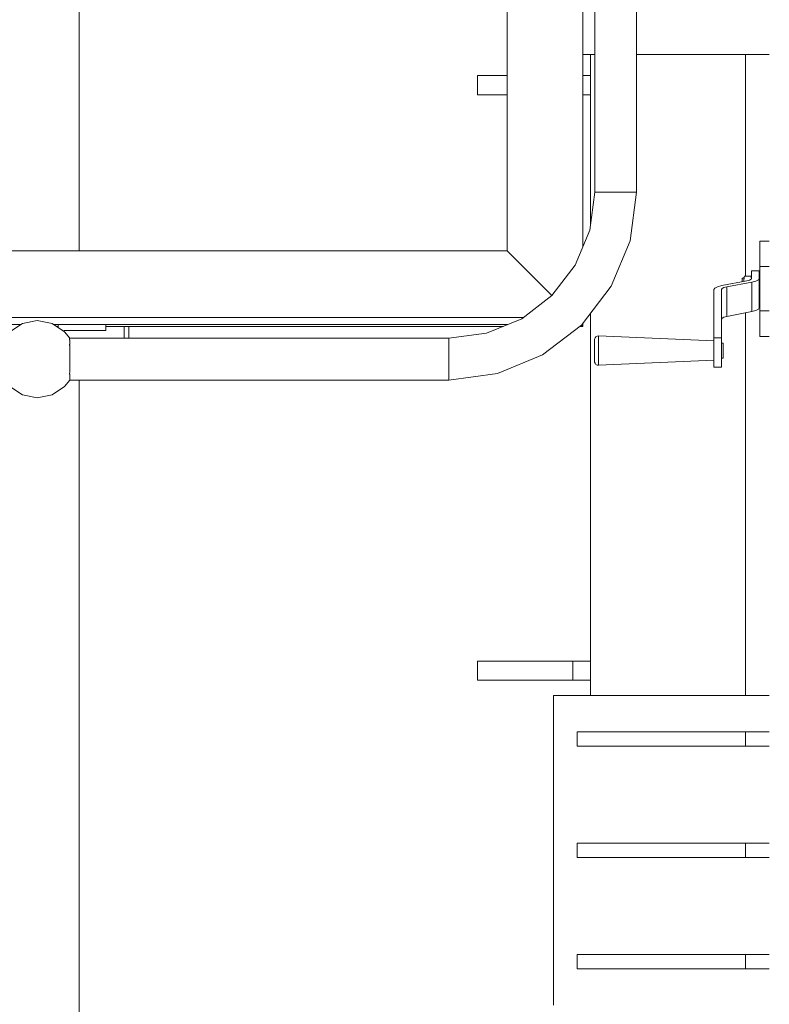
# Model space of a CAD drawing. Header units: millimetres. Extents: x 53746 to 116821, y -810352 to -765802.
# Tile 326 of 347: x 98908 to 99537, y -773800 to -772974. Entities that reach past the tile are written whole.
import ezdxf

# ---------------------------------------------------------------- set-up
doc = ezdxf.new("R2010")
doc.units = ezdxf.units.MM
doc.header["$MEASUREMENT"] = 0
for name, color, linetype, lineweight in [('Main Cradle Rails', 7, 'Continuous', 0), ('Side Cradle Stbd', 7, 'Continuous', 0), ('Side Cradle Tower', 7, 'Continuous', 0), ('Side Cradle Tower Platform', 7, 'Continuous', 0), ('Side Cradle Tower Rail Frame', 7, 'Continuous', 0)]:
    doc.layers.add(name, color=color, linetype=linetype, lineweight=lineweight)

# ---------------------------------------------------------------- blocks, each defined once
blk = doc.blocks.new('*U57')
at = {"layer": 'Side Cradle Stbd', "color": 7, "linetype": 'Continuous', "lineweight": 0}
for p, q in [((13675.09, 14909.26), (13675.09, 15239.32)), ((13675.09, 13874.75), (13675.09, 14800.76))]:
    blk.add_line(p, q, dxfattribs=at)
at = {"layer": 'Side Cradle Tower', "color": 7, "linetype": 'Continuous', "lineweight": 0}
for p, q in [((14097.7, 15073.92), (14107.7, 15073.92)), ((14246.2, 14917.3), (14254.2, 14917.3)), ((14246.2, 14895.93), (14254.2, 14895.93)), ((14232.77, 14884.24), (14233.12, 14886.64)), ((14233.16, 14887.44), (14233.45, 14888.01)), ((14233.45, 14888.01), (14238.7, 14888.01)), ((14238.94, 14887.22), (14238.7, 14888.01)), ((14239.38, 14886), (14238.91, 14885.26)), ((14239.38, 14886), (14239.38, 14892.24)), ((14239.38, 14892.24), (14245.73, 14892.24)), ((14245.73, 14892.24), (14245.73, 14886)), ((14245.73, 14886), (14245.73, 14861.27)), ((14246.2, 14887.16), (14245.88, 14887.16)), ((14214.45, 14880.01), (14210.77, 14879.06)), ((14235.41, 14884.04), (14214.45, 14880.01)), ((14218.53, 14878.89), (14239.48, 14882.92)), ((14218.53, 14878.89), (14218.53, 14854.17)), ((14232.77, 14884.24), (14232.77, 14885.03)), ((14239.48, 14882.92), (14242.85, 14883.79)), ((14239.48, 14882.92), (14239.48, 14858.2)), ((14207.63, 14876.65), (14207.63, 14836.28)), ((14213.98, 14876.65), (14214.52, 14877.49)), ((14213.98, 14836.28), (14213.98, 14876.65)), ((14246.2, 14867.44), (14245.88, 14867.44)), ((14239.48, 14858.2), (14218.53, 14854.17)), ((14242.85, 14859.07), (14239.48, 14858.2)), ((14246.2, 14858.68), (14254.2, 14858.68)), ((14214.52, 14852.77), (14213.98, 14851.93)), ((14110.91, 14837.77), (14110.91, 14837.6)), ((14246.2, 14837.3), (14254.2, 14837.3)), ((14207.63, 14831.14), (14207.63, 14836.28)), ((14207.63, 14836.28), (14213.98, 14836.28)), ((14213.98, 14831.14), (14213.98, 14836.28)), ((14107.62, 14823.23), (14107.62, 14819.78)), ((14215.57, 14821.75), (14215.57, 14824.01)), ((14213.98, 14811.56), (14207.63, 14811.56)), ((14254.2, 14536.2), (14073.02, 14536.2)), ((14093.02, 14493.69), (14093.02, 14505.69)), ((14234.2, 14493.69), (14234.2, 14505.69)), ((14093.02, 14400.19), (14093.02, 14412.19)), ((14234.2, 14400.19), (14234.2, 14412.19)), ((14093.02, 14306.71), (14093.02, 14318.71)), ((14234.2, 14306.71), (14234.2, 14318.71))]:
    blk.add_line(p, q, dxfattribs=at)
at = {"layer": 'Side Cradle Tower', "color": 7, "linetype": 'Continuous', "lineweight": 0, "flags": 128}
for points in [[(14142.7, 15073.92), (14206.77, 15073.92), (14254.2, 15073.92)], [(14246.2, 14837.3), (14246.2, 14837.3), (14246.2, 14858.68), (14246.2, 14862.21), (14246.2, 14867.48), (14246.2, 14873.9), (14246.2, 14880.71), (14246.2, 14887.12), (14246.2, 14892.4), (14246.2, 14895.93), (14246.2, 14917.3), (14246.2, 14917.3)], [(14231.44, 14883.28), (14231.44, 14883.96), (14231.44, 14885.29), (14231.44, 14885.4), (14231.55, 14885.9), (14231.83, 14886.32), (14232.26, 14886.61), (14232.77, 14886.71), (14232.8, 14886.77), (14233.16, 14887.44)], [(14232.77, 14886.71), (14232.77, 14886.63), (14232.77, 14886.57)], [(14232.77, 14886.57), (14232.77, 14886.57), (14232.77, 14885.88), (14232.77, 14885.03)], [(14233.45, 14888.01), (14233.21, 14887.22), (14233.12, 14886.64)], [(14238.7, 14888.01), (14238.99, 14887.44), (14239.38, 14886.81)], [(14238.94, 14887.22), (14239.03, 14886.64), (14239.17, 14885.67)], [(14245.73, 14886), (14245, 14884.84), (14242.85, 14883.79)], [(14245.88, 14883.09), (14245.88, 14885.77), (14245.88, 14887.16), (14245.88, 14887.16)], [(14207.63, 14876.65), (14208.43, 14877.91), (14210.77, 14879.06)], [(14218.53, 14878.89), (14216.08, 14878.26), (14214.52, 14877.49)], [(14232.77, 14883.53), (14232.77, 14884.24), (14232.8, 14883.54)], [(14235.41, 14884.04), (14237.55, 14884.59), (14238.91, 14885.26)], [(14245.88, 14867.44), (14245.88, 14867.56), (14245.88, 14869.15), (14245.88, 14871.99), (14245.88, 14875.63), (14245.88, 14879.53), (14245.88, 14883.09)], [(14242.85, 14859.07), (14245, 14860.12), (14245.73, 14861.27)], [(14214.52, 14852.77), (14216.08, 14853.54), (14218.53, 14854.17)], [(14107.62, 14835.07), (14107.62, 14835.07), (14107.99, 14836.16), (14108.73, 14837.05), (14109.75, 14837.61), (14110.91, 14837.77), (14207.63, 14833.53)], [(14110.91, 14837.6), (14110.91, 14837.6), (14110.91, 14835.58), (14110.91, 14832.02), (14110.91, 14827.46), (14110.91, 14822.6), (14110.91, 14818.18), (14110.91, 14814.86), (14110.91, 14813.16)], [(14107.62, 14835.07), (14107.62, 14834.93), (14107.62, 14833.36), (14107.62, 14830.58), (14107.62, 14827.03), (14107.62, 14823.23)], [(14207.63, 14831.14), (14207.63, 14825.42), (14207.63, 14819.82), (14207.63, 14815.01), (14207.63, 14811.56)], [(14213.98, 14831.73), (14215.57, 14831.73), (14215.57, 14831.65), (14215.57, 14830.62), (14215.57, 14828.81), (14215.57, 14826.48), (14215.57, 14824.01)], [(14213.98, 14831.14), (14213.98, 14825.42), (14213.98, 14819.82), (14213.98, 14815.01), (14213.98, 14811.56)], [(14215.57, 14821.75), (14215.57, 14820.07), (14215.57, 14819.2), (14213.98, 14819.2)], [(14107.62, 14819.78), (14107.62, 14817.19), (14107.62, 14815.86), (14107.62, 14815.86)], [(14207.63, 14817.4), (14110.91, 14813.16), (14109.75, 14813.32), (14108.73, 14813.89), (14107.99, 14814.77), (14107.62, 14815.86), (14107.62, 14815.86)], [(14073.02, 14536.2), (14073.02, 14536.2), (14073.02, 14276.2), (14073.02, 14276.2)], [(14254.2, 14505.69), (14234.2, 14505.69), (14093.02, 14505.69), (14093.02, 14505.69)], [(14254.2, 14493.69), (14234.2, 14493.69), (14093.02, 14493.69), (14093.02, 14493.69)], [(14254.2, 14412.19), (14234.2, 14412.19), (14093.02, 14412.19), (14093.02, 14412.19)], [(14254.2, 14400.19), (14234.2, 14400.19), (14093.02, 14400.19), (14093.02, 14400.19)], [(14254.2, 14318.71), (14234.2, 14318.71), (14093.02, 14318.71), (14093.02, 14318.71)], [(14254.2, 14306.71), (14234.2, 14306.71), (14093.02, 14306.71), (14093.02, 14306.71)]]:
    blk.add_lwpolyline(points, dxfattribs=at)
at = {"layer": 'Side Cradle Tower Platform', "color": 7, "linetype": 'Continuous', "lineweight": 0}
for p, q in [((14107.7, 14958.26), (14107.7, 15487.26)), ((14034.2, 14909.26), (14034.2, 15288.76)), ((14097.7, 15288.76), (14097.7, 14912.49)), ((14125.2, 14958.26), (14118.5, 14958.26)), ((11003.73, 14909.26), (14034.2, 14909.26)), ((14071.82, 14871.64), (14034.2, 14909.26)), ((10410.37, 14853.26), (14047.7, 14853.26)), ((14047.7, 14853.26), (14047.7, 14853.13)), ((14047.7, 14853.26), (14047.87, 14853.26)), ((13625.81, 14847.26), (12243.01, 14847.26)), ((14034.59, 14847.26), (13653.76, 14847.26)), ((13657.28, 14845.76), (13656, 14845.76)), ((13657.28, 14847.26), (13657.28, 14844.9)), ((13697.28, 14842.26), (13697.28, 14847.26)), ((14030.97, 14845.76), (13697.28, 14845.76)), ((13712.78, 14845.76), (13712.78, 14835.76)), ((13716.78, 14845.76), (13716.78, 14835.76)), ((14097.7, 14845.76), (14095.1, 14845.76)), ((14097.7, 14845.76), (14096.57, 14846.89)), ((14097.7, 14847.26), (14096.85, 14847.26)), ((14097.7, 14848.36), (14097.7, 14847.26)), ((14097.7, 14847.26), (14097.7, 14845.76)), ((13697.28, 14842.26), (13662.28, 14842.26)), ((13662.28, 14842.26), (13662.28, 14841.56)), ((13667.02, 14834.43), (13667.02, 14834.55)), ((13985.2, 14834.43), (13985.2, 14835.76)), ((13667.06, 14824.96), (13667.06, 14825.47)), ((13667.1, 14818.26), (13667.1, 14818.87)), ((13667.1, 14800.76), (13667.1, 14800.88))]:
    blk.add_line(p, q, dxfattribs=at)
at = {"layer": 'Side Cradle Tower Platform', "color": 7, "linetype": 'Continuous', "lineweight": 0, "flags": 128}
for points in [[(14142.7, 15492.26), (14142.7, 14958.26), (14141.37, 14958.26)], [(13985.2, 14835.76), (14016.9, 14839.93), (14046.45, 14852.17), (14071.82, 14871.64), (14091.29, 14897.01), (14103.53, 14926.55), (14107.7, 14958.26), (14109.03, 14958.26), (14112.82, 14958.26), (14118.5, 14958.26)], [(14125.2, 14958.26), (14131.9, 14958.26), (14137.57, 14958.26), (14141.37, 14958.26), (14142.7, 14958.26), (14137.33, 14917.5), (14121.6, 14879.51), (14096.57, 14846.89), (14063.95, 14821.86), (14025.96, 14806.13), (13985.2, 14800.76), (13985.2, 14802.09), (13985.2, 14805.89), (13985.2, 14811.56), (13985.2, 14818.26), (13985.2, 14824.96), (13985.2, 14830.63), (13985.2, 14834.43)], [(14112.82, 14958.26), (14112.82, 14958.26), (14109.03, 14958.26), (14107.7, 14958.26)], [(14118.5, 14958.26), (14118.5, 14958.26), (14112.82, 14958.26)], [(14125.2, 14958.26), (14125.2, 14958.26), (14118.5, 14958.26)], [(14131.9, 14958.26), (14131.9, 14958.26), (14125.2, 14958.26)], [(14137.57, 14958.26), (14137.57, 14958.26), (14131.9, 14958.26)], [(14141.37, 14958.26), (14141.37, 14958.26), (14137.57, 14958.26)], [(13612.47, 14835.76), (13616.8, 14841.24), (13627.35, 14848.29), (13639.78, 14850.76), (13652.22, 14848.29), (13662.76, 14841.24), (13667.1, 14835.76)], [(13666.93, 14830.63), (13667.09, 14830.83), (13667.09, 14830.98)], [(13667.06, 14825.47), (13667.06, 14829.58), (13667.06, 14829.59), (13667.01, 14829.94), (13666.93, 14830.55), (13666.93, 14830.63)], [(13667.02, 14834.55), (13667.02, 14835.59), (13667.1, 14835.76)], [(13667.09, 14830.98), (13667.09, 14834.32), (13667.02, 14834.43)], [(13667.09, 14835.76), (13985.2, 14835.76), (13985.2, 14834.43), (13985.2, 14830.63), (13985.2, 14824.96), (13985.2, 14818.26), (13985.2, 14811.56), (13985.2, 14805.89), (13985.2, 14802.09), (13985.2, 14800.76), (13667.09, 14800.76)], [(13667.1, 14818.87), (13667.1, 14824.29), (13667.07, 14824.92), (13667.06, 14824.96)], [(13666.98, 14806.4), (13667.01, 14806.58), (13667.06, 14806.93), (13667.06, 14806.94), (13667.06, 14811.56)], [(13667.06, 14811.56), (13667.07, 14811.6), (13667.07, 14812.17)], [(13667.07, 14812.17), (13667.07, 14817.74), (13667.1, 14818.26)], [(13666.93, 14805.89), (13666.93, 14805.97), (13666.98, 14806.4)], [(13667.09, 14802.44), (13667.09, 14805.69), (13666.93, 14805.89)], [(13612.47, 14800.76), (13616.8, 14795.28), (13627.35, 14788.23), (13639.78, 14785.76), (13652.22, 14788.23), (13662.76, 14795.28), (13667.1, 14800.76)], [(13667.04, 14802.09), (13667.09, 14802.2), (13667.09, 14802.44)], [(13667.1, 14800.88), (13667.1, 14801.96), (13667.04, 14802.09)]]:
    blk.add_lwpolyline(points, dxfattribs=at)
at = {"layer": 'Side Cradle Tower Rail Frame', "color": 7, "linetype": 'Continuous', "lineweight": 0}
for p, q in [((14104.2, 14931.67), (14104.2, 15073.92)), ((14234.2, 15073.92), (14234.2, 14888.01)), ((14034.2, 15056.11), (14009.2, 15056.11)), ((14009.2, 15040.11), (14009.2, 15056.11)), ((14104.2, 15056.11), (14097.7, 15056.11)), ((14009.2, 15040.11), (14034.2, 15040.11)), ((14097.7, 15040.11), (14104.2, 15040.11)), ((14104.2, 14536.2), (14104.2, 14856.83)), ((14234.2, 14857.18), (14234.2, 14536.2)), ((14089.2, 14564.91), (14009.2, 14564.91)), ((14009.2, 14548.91), (14009.2, 14564.91)), ((14104.2, 14564.91), (14089.2, 14564.91)), ((14089.2, 14548.91), (14089.2, 14564.91)), ((14009.2, 14548.91), (14089.2, 14548.91)), ((14089.2, 14548.91), (14104.2, 14548.91))]:
    blk.add_line(p, q, dxfattribs=at)

msp = doc.modelspace()

# ---------------------------------------------------------------- block references
at = {"layer": 'Main Cradle Rails', "color": 7, "linetype": 'Continuous', "lineweight": 0}
msp.add_blockref('*U57', (85283.05, -788076.95), dxfattribs=at)

doc.saveas('drawing.dxf')
